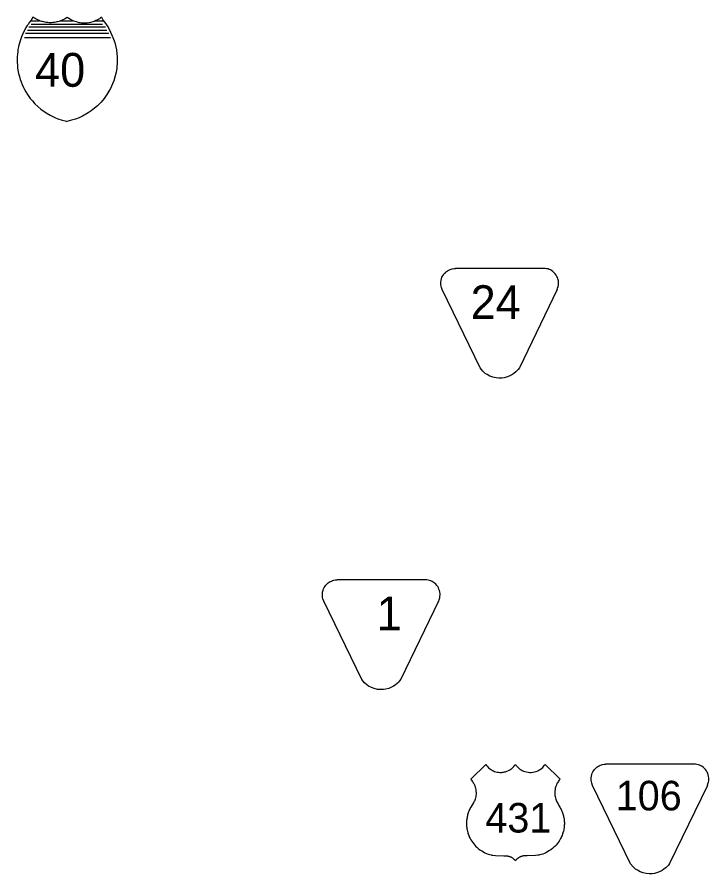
# Model space of a CAD drawing. Extents: x 1612280 to 1883141, y 560852 to 780851.
# Drawn here: x 1725085 to 1733742, y 657092 to 667806 of the extents above; entities that cross this region are included whole.
import ezdxf

# ---------------------------------------------------------------- set-up
doc = ezdxf.new("R2010")
doc.units = 0
for name, color, linetype in [('DESIGN - ROW - Easement Linework and Patterning', 7, 'Continuous'), ('SURVEY - DRAINAGE - Bridge Deck with Text', 7, 'Continuous'), ('SURVEY - DRAINAGE - Bridge Hydraulic Data with Text', 7, 'Continuous')]:
    doc.layers.add(name, color=color, linetype=linetype)

msp = doc.modelspace()

# ---------------------------------------------------------------- linework, layer by layer
at = {"layer": 'DESIGN - ROW - Easement Linework and Patterning'}
for points in [[(1730880, 663418), (1730406, 664398), (1730395, 664425), (1730391, 664443), (1730388, 664461), (1730387, 664477), (1730388, 664494), (1730390, 664511), (1730396, 664534), (1730402, 664552), (1730410, 664568), (1730420, 664584), (1730430, 664598), (1730446, 664614), (1730460, 664626), (1730473, 664635), (1730486, 664642), (1730503, 664650), (1730518, 664655), (1730531, 664659), (1730553, 664662), (1730572, 664663)], [(1730880, 663418), (1730406, 664398), (1730395, 664425), (1730391, 664443), (1730388, 664461), (1730387, 664477), (1730388, 664494), (1730390, 664511), (1730396, 664534), (1730402, 664552), (1730410, 664568), (1730420, 664584), (1730430, 664598), (1730446, 664614), (1730460, 664626), (1730473, 664635), (1730486, 664642), (1730503, 664650), (1730518, 664655), (1730531, 664659), (1730553, 664662), (1730572, 664663)], [(1731843, 664398), (1731849, 664416), (1731857, 664439), (1731860, 664456), (1731861, 664476), (1731861, 664491), (1731858, 664509), (1731853, 664532), (1731847, 664550), (1731840, 664564), (1731831, 664579), (1731820, 664595), (1731807, 664609), (1731788, 664626), (1731773, 664636), (1731759, 664644), (1731745, 664650), (1731729, 664656), (1731709, 664660), (1731695, 664662), (1731676, 664663), (1730572, 664663)], [(1731843, 664398), (1731849, 664416), (1731857, 664439), (1731860, 664456), (1731861, 664476), (1731861, 664491), (1731858, 664509), (1731853, 664532), (1731847, 664550), (1731840, 664564), (1731831, 664579), (1731820, 664595), (1731807, 664609), (1731788, 664626), (1731773, 664636), (1731759, 664644), (1731745, 664650), (1731729, 664656), (1731709, 664660), (1731695, 664662), (1731676, 664663), (1730572, 664663)], [(1731843, 664398), (1731370, 663421), (1731354, 663400), (1731340, 663384), (1731327, 663371), (1731299, 663348), (1731276, 663333), (1731252, 663320), (1731220, 663307), (1731182, 663297), (1731150, 663292), (1731115, 663291), (1731078, 663295), (1731037, 663304), (1731002, 663317), (1730966, 663336), (1730944, 663351), (1730915, 663377), (1730880, 663418)], [(1731843, 664398), (1731370, 663421), (1731354, 663400), (1731340, 663384), (1731327, 663371), (1731299, 663348), (1731276, 663333), (1731252, 663320), (1731220, 663307), (1731182, 663297), (1731150, 663292), (1731115, 663291), (1731078, 663295), (1731037, 663304), (1731002, 663317), (1730966, 663336), (1730944, 663351), (1730915, 663377), (1730880, 663418)], [(1729397, 659522), (1728923, 660503), (1728912, 660530), (1728908, 660548), (1728905, 660566), (1728905, 660581), (1728905, 660599), (1728907, 660615), (1728913, 660639), (1728920, 660656), (1728927, 660672), (1728938, 660689), (1728948, 660702), (1728963, 660718), (1728978, 660730), (1728991, 660739), (1729003, 660747), (1729020, 660754), (1729036, 660760), (1729048, 660763), (1729070, 660767), (1729089, 660768)], [(1729397, 659522), (1728923, 660503), (1728912, 660530), (1728908, 660548), (1728905, 660566), (1728905, 660581), (1728905, 660599), (1728907, 660615), (1728913, 660639), (1728920, 660656), (1728927, 660672), (1728938, 660689), (1728948, 660702), (1728963, 660718), (1728978, 660730), (1728991, 660739), (1729003, 660747), (1729020, 660754), (1729036, 660760), (1729048, 660763), (1729070, 660767), (1729089, 660768)], [(1730360, 660503), (1730366, 660520), (1730374, 660544), (1730377, 660560), (1730378, 660581), (1730378, 660596), (1730376, 660614), (1730371, 660636), (1730364, 660654), (1730357, 660669), (1730349, 660684), (1730337, 660700), (1730324, 660714), (1730306, 660730), (1730291, 660740), (1730277, 660748), (1730263, 660755), (1730246, 660760), (1730227, 660765), (1730213, 660767), (1730194, 660768), (1729089, 660768)], [(1730360, 660503), (1730366, 660520), (1730374, 660544), (1730377, 660560), (1730378, 660581), (1730378, 660596), (1730376, 660614), (1730371, 660636), (1730364, 660654), (1730357, 660669), (1730349, 660684), (1730337, 660700), (1730324, 660714), (1730306, 660730), (1730291, 660740), (1730277, 660748), (1730263, 660755), (1730246, 660760), (1730227, 660765), (1730213, 660767), (1730194, 660768), (1729089, 660768)], [(1730360, 660503), (1729887, 659525), (1729872, 659505), (1729857, 659488), (1729844, 659475), (1729816, 659452), (1729794, 659438), (1729770, 659425), (1729737, 659411), (1729699, 659401), (1729668, 659397), (1729633, 659396), (1729595, 659399), (1729555, 659408), (1729519, 659422), (1729483, 659441), (1729461, 659456), (1729432, 659481), (1729397, 659522)], [(1730360, 660503), (1729887, 659525), (1729872, 659505), (1729857, 659488), (1729844, 659475), (1729816, 659452), (1729794, 659438), (1729770, 659425), (1729737, 659411), (1729699, 659401), (1729668, 659397), (1729633, 659396), (1729595, 659399), (1729555, 659408), (1729519, 659422), (1729483, 659441), (1729461, 659456), (1729432, 659481), (1729397, 659522)], [(1732761, 657218), (1732286, 658199), (1732276, 658226), (1732271, 658244), (1732269, 658262), (1732268, 658277), (1732269, 658295), (1732271, 658312), (1732276, 658335), (1732283, 658353), (1732291, 658369), (1732301, 658385), (1732311, 658398), (1732327, 658415), (1732341, 658427), (1732354, 658436), (1732367, 658443), (1732383, 658451), (1732399, 658456), (1732412, 658460), (1732433, 658463), (1732453, 658464)], [(1732761, 657218), (1732286, 658199), (1732276, 658226), (1732271, 658244), (1732269, 658262), (1732268, 658277), (1732269, 658295), (1732271, 658312), (1732276, 658335), (1732283, 658353), (1732291, 658369), (1732301, 658385), (1732311, 658398), (1732327, 658415), (1732341, 658427), (1732354, 658436), (1732367, 658443), (1732383, 658451), (1732399, 658456), (1732412, 658460), (1732433, 658463), (1732453, 658464)], [(1733723, 658199), (1733730, 658217), (1733738, 658240), (1733740, 658256), (1733742, 658277), (1733741, 658292), (1733739, 658310), (1733734, 658332), (1733728, 658351), (1733721, 658365), (1733712, 658380), (1733700, 658396), (1733688, 658410), (1733669, 658426), (1733654, 658437), (1733640, 658444), (1733626, 658451), (1733610, 658457), (1733590, 658461), (1733576, 658463), (1733557, 658464), (1732453, 658464)], [(1733723, 658199), (1733730, 658217), (1733738, 658240), (1733740, 658256), (1733742, 658277), (1733741, 658292), (1733739, 658310), (1733734, 658332), (1733728, 658351), (1733721, 658365), (1733712, 658380), (1733700, 658396), (1733688, 658410), (1733669, 658426), (1733654, 658437), (1733640, 658444), (1733626, 658451), (1733610, 658457), (1733590, 658461), (1733576, 658463), (1733557, 658464), (1732453, 658464)], [(1733723, 658199), (1733250, 657221), (1733235, 657201), (1733221, 657185), (1733207, 657172), (1733179, 657149), (1733157, 657134), (1733133, 657121), (1733100, 657108), (1733063, 657098), (1733031, 657093), (1732996, 657092), (1732959, 657095), (1732918, 657105), (1732882, 657118), (1732847, 657137), (1732825, 657152), (1732795, 657178), (1732761, 657218)], [(1733723, 658199), (1733250, 657221), (1733235, 657201), (1733221, 657185), (1733207, 657172), (1733179, 657149), (1733157, 657134), (1733133, 657121), (1733100, 657108), (1733063, 657098), (1733031, 657093), (1732996, 657092), (1732959, 657095), (1732918, 657105), (1732882, 657118), (1732847, 657137), (1732825, 657152), (1732795, 657178), (1732761, 657218)]]:
    msp.add_lwpolyline(points, dxfattribs=at)
at = {"layer": 'SURVEY - DRAINAGE - Bridge Deck with Text'}
for points in [[(1730763, 658275), (1730950, 658461), (1730960, 658447), (1730972, 658433), (1730984, 658420), (1730995, 658411), (1731008, 658401), (1731021, 658393), (1731033, 658386), (1731047, 658379), (1731061, 658374), (1731077, 658369), (1731093, 658365), (1731109, 658362), (1731127, 658361), (1731135, 658361), (1731143, 658361), (1731151, 658361), (1731161, 658362), (1731171, 658364), (1731185, 658366), (1731197, 658369), (1731215, 658376), (1731233, 658383), (1731249, 658392), (1731263, 658401), (1731277, 658411), (1731290, 658423), (1731302, 658436), (1731313, 658450), (1731321, 658461), (1731328, 658451), (1731337, 658440), (1731345, 658431), (1731354, 658422), (1731366, 658411), (1731378, 658402), (1731391, 658393), (1731405, 658385), (1731421, 658378), (1731440, 658371), (1731461, 658366), (1731482, 658362), (1731500, 658361), (1731520, 658361), (1731540, 658363), (1731560, 658367), (1731582, 658374), (1731600, 658381), (1731615, 658389), (1731632, 658399), (1731646, 658410), (1731662, 658424), (1731672, 658435), (1731682, 658447), (1731692, 658461), (1731879, 658275)], [(1730763, 658275), (1730950, 658461), (1730960, 658447), (1730972, 658433), (1730984, 658420), (1730995, 658411), (1731008, 658401), (1731021, 658393), (1731033, 658386), (1731047, 658379), (1731061, 658374), (1731077, 658369), (1731093, 658365), (1731109, 658362), (1731127, 658361), (1731135, 658361), (1731143, 658361), (1731151, 658361), (1731161, 658362), (1731171, 658364), (1731185, 658366), (1731197, 658369), (1731215, 658376), (1731233, 658383), (1731249, 658392), (1731263, 658401), (1731277, 658411), (1731290, 658423), (1731302, 658436), (1731313, 658450), (1731321, 658461), (1731328, 658451), (1731337, 658440), (1731345, 658431), (1731354, 658422), (1731366, 658411), (1731378, 658402), (1731391, 658393), (1731405, 658385), (1731421, 658378), (1731440, 658371), (1731461, 658366), (1731482, 658362), (1731500, 658361), (1731520, 658361), (1731540, 658363), (1731560, 658367), (1731582, 658374), (1731600, 658381), (1731615, 658389), (1731632, 658399), (1731646, 658410), (1731662, 658424), (1731672, 658435), (1731682, 658447), (1731692, 658461), (1731879, 658275)], [(1730763, 658275), (1730772, 658264), (1730780, 658253), (1730788, 658242), (1730794, 658232), (1730801, 658220), (1730807, 658206), (1730813, 658192), (1730818, 658176), (1730822, 658162), (1730825, 658146), (1730827, 658128), (1730828, 658106), (1730828, 658090), (1730826, 658074), (1730824, 658060), (1730821, 658042), (1730817, 658028), (1730812, 658015), (1730807, 658003), (1730802, 657992), (1730795, 657979), (1730787, 657966), (1730777, 657948), (1730764, 657927), (1730760, 657921), (1730754, 657910), (1730748, 657897), (1730744, 657888), (1730739, 657877), (1730735, 657866), (1730731, 657855), (1730727, 657844), (1730723, 657831), (1730720, 657818), (1730717, 657806), (1730715, 657794), (1730713, 657782), (1730711, 657770), (1730710, 657758), (1730709, 657747), (1730709, 657736), (1730709, 657725), (1730709, 657712), (1730709, 657701), (1730710, 657686), (1730712, 657671), (1730714, 657656), (1730717, 657641), (1730721, 657625), (1730726, 657606), (1730731, 657591), (1730737, 657573), (1730743, 657560), (1730748, 657548), (1730755, 657534), (1730765, 657516), (1730774, 657501), (1730786, 657484), (1730799, 657467), (1730813, 657451), (1730827, 657436), (1730839, 657424), (1730856, 657409), (1730876, 657394), (1730900, 657378), (1730921, 657366), (1730940, 657356), (1730958, 657348), (1730979, 657340), (1730998, 657333), (1731018, 657328), (1731027, 657326), (1731040, 657324), (1731070, 657321), (1731176, 657318), (1731223, 657316), (1731228, 657315), (1731233, 657314), (1731238, 657313), (1731243, 657311), (1731248, 657310), (1731252, 657308), (1731258, 657306), (1731262, 657304), (1731267, 657301), (1731271, 657299), (1731275, 657297), (1731284, 657292), (1731293, 657285), (1731301, 657277), (1731309, 657270), (1731315, 657263), (1731321, 657254)], [(1730763, 658275), (1730772, 658264), (1730780, 658253), (1730788, 658242), (1730794, 658232), (1730801, 658220), (1730807, 658206), (1730813, 658192), (1730818, 658176), (1730822, 658162), (1730825, 658146), (1730827, 658128), (1730828, 658106), (1730828, 658090), (1730826, 658074), (1730824, 658060), (1730821, 658042), (1730817, 658028), (1730812, 658015), (1730807, 658003), (1730802, 657992), (1730795, 657979), (1730787, 657966), (1730777, 657948), (1730764, 657927), (1730760, 657921), (1730754, 657910), (1730748, 657897), (1730744, 657888), (1730739, 657877), (1730735, 657866), (1730731, 657855), (1730727, 657844), (1730723, 657831), (1730720, 657818), (1730717, 657806), (1730715, 657794), (1730713, 657782), (1730711, 657770), (1730710, 657758), (1730709, 657747), (1730709, 657736), (1730709, 657725), (1730709, 657712), (1730709, 657701), (1730710, 657686), (1730712, 657671), (1730714, 657656), (1730717, 657641), (1730721, 657625), (1730726, 657606), (1730731, 657591), (1730737, 657573), (1730743, 657560), (1730748, 657548), (1730755, 657534), (1730765, 657516), (1730774, 657501), (1730786, 657484), (1730799, 657467), (1730813, 657451), (1730827, 657436), (1730839, 657424), (1730856, 657409), (1730876, 657394), (1730900, 657378), (1730921, 657366), (1730940, 657356), (1730958, 657348), (1730979, 657340), (1730998, 657333), (1731018, 657328), (1731027, 657326), (1731040, 657324), (1731070, 657321), (1731176, 657318), (1731223, 657316), (1731228, 657315), (1731233, 657314), (1731238, 657313), (1731243, 657311), (1731248, 657310), (1731252, 657308), (1731258, 657306), (1731262, 657304), (1731267, 657301), (1731271, 657299), (1731275, 657297), (1731284, 657292), (1731293, 657285), (1731301, 657277), (1731309, 657270), (1731315, 657263), (1731321, 657254)], [(1731879, 658275), (1731870, 658264), (1731862, 658253), (1731854, 658242), (1731848, 658232), (1731841, 658220), (1731835, 658206), (1731829, 658192), (1731824, 658176), (1731820, 658162), (1731817, 658146), (1731815, 658128), (1731813, 658106), (1731814, 658090), (1731815, 658074), (1731817, 658060), (1731821, 658042), (1731825, 658028), (1731830, 658015), (1731835, 658003), (1731839, 657992), (1731847, 657979), (1731854, 657966), (1731865, 657948), (1731878, 657927), (1731881, 657921), (1731887, 657910), (1731894, 657897), (1731898, 657888), (1731903, 657877), (1731907, 657866), (1731911, 657855), (1731915, 657844), (1731918, 657831), (1731922, 657818), (1731924, 657806), (1731927, 657794), (1731929, 657783), (1731930, 657770), (1731932, 657758), (1731932, 657747), (1731933, 657736), (1731933, 657725), (1731933, 657712), (1731932, 657701), (1731931, 657686), (1731930, 657671), (1731928, 657656), (1731925, 657641), (1731921, 657625), (1731916, 657606), (1731911, 657591), (1731905, 657573), (1731899, 657560), (1731894, 657548), (1731886, 657534), (1731877, 657516), (1731868, 657501), (1731855, 657484), (1731843, 657467), (1731829, 657451), (1731815, 657436), (1731802, 657424), (1731785, 657409), (1731766, 657394), (1731741, 657378), (1731721, 657366), (1731702, 657356), (1731684, 657348), (1731663, 657340), (1731644, 657333), (1731624, 657328), (1731614, 657326), (1731602, 657324), (1731572, 657321), (1731466, 657318), (1731418, 657316), (1731414, 657315), (1731409, 657314), (1731404, 657313), (1731399, 657311), (1731394, 657310), (1731389, 657308), (1731384, 657306), (1731380, 657304), (1731375, 657301), (1731371, 657299), (1731367, 657297), (1731358, 657292), (1731349, 657285), (1731340, 657277), (1731333, 657270), (1731326, 657263), (1731321, 657254)], [(1731879, 658275), (1731870, 658264), (1731862, 658253), (1731854, 658242), (1731848, 658232), (1731841, 658220), (1731835, 658206), (1731829, 658192), (1731824, 658176), (1731820, 658162), (1731817, 658146), (1731815, 658128), (1731813, 658106), (1731814, 658090), (1731815, 658074), (1731817, 658060), (1731821, 658042), (1731825, 658028), (1731830, 658015), (1731835, 658003), (1731839, 657992), (1731847, 657979), (1731854, 657966), (1731865, 657948), (1731878, 657927), (1731881, 657921), (1731887, 657910), (1731894, 657897), (1731898, 657888), (1731903, 657877), (1731907, 657866), (1731911, 657855), (1731915, 657844), (1731918, 657831), (1731922, 657818), (1731924, 657806), (1731927, 657794), (1731929, 657783), (1731930, 657770), (1731932, 657758), (1731932, 657747), (1731933, 657736), (1731933, 657725), (1731933, 657712), (1731932, 657701), (1731931, 657686), (1731930, 657671), (1731928, 657656), (1731925, 657641), (1731921, 657625), (1731916, 657606), (1731911, 657591), (1731905, 657573), (1731899, 657560), (1731894, 657548), (1731886, 657534), (1731877, 657516), (1731868, 657501), (1731855, 657484), (1731843, 657467), (1731829, 657451), (1731815, 657436), (1731802, 657424), (1731785, 657409), (1731766, 657394), (1731741, 657378), (1731721, 657366), (1731702, 657356), (1731684, 657348), (1731663, 657340), (1731644, 657333), (1731624, 657328), (1731614, 657326), (1731602, 657324), (1731572, 657321), (1731466, 657318), (1731418, 657316), (1731414, 657315), (1731409, 657314), (1731404, 657313), (1731399, 657311), (1731394, 657310), (1731389, 657308), (1731384, 657306), (1731380, 657304), (1731375, 657301), (1731371, 657299), (1731367, 657297), (1731358, 657292), (1731349, 657285), (1731340, 657277), (1731333, 657270), (1731326, 657263), (1731321, 657254)]]:
    msp.add_lwpolyline(points, dxfattribs=at)
at = {"layer": 'SURVEY - DRAINAGE - Bridge Hydraulic Data with Text'}
for p, q in [((1725233, 667683), (1726189, 667683)), ((1725233, 667683), (1726189, 667683)), ((1725256, 667760), (1725363, 667760)), ((1725256, 667760), (1725363, 667760)), ((1725260, 667717), (1726155, 667717)), ((1725260, 667717), (1726155, 667717)), ((1725632, 667760), (1725780, 667760)), ((1725632, 667760), (1725780, 667760)), ((1726065, 667760), (1726165, 667760)), ((1726065, 667760), (1726165, 667760)), ((1725188, 667604), (1726233, 667604)), ((1725188, 667604), (1726233, 667604)), ((1725216, 667644), (1726208, 667644)), ((1725216, 667644), (1726208, 667644)), ((1725176, 667553), (1726254, 667553)), ((1725176, 667553), (1726254, 667553))]:
    msp.add_line(p, q, dxfattribs=at)
for points in [[(1725283, 667806), (1725260, 667767), (1725241, 667742), (1725222, 667715), (1725211, 667699), (1725196, 667674), (1725180, 667646), (1725162, 667611), (1725151, 667587), (1725139, 667559), (1725122, 667508), (1725114, 667481), (1725107, 667457), (1725102, 667433), (1725096, 667400), (1725092, 667373), (1725088, 667341), (1725086, 667308), (1725085, 667269), (1725086, 667240), (1725088, 667210), (1725091, 667173), (1725096, 667142), (1725104, 667102), (1725113, 667064), (1725125, 667025), (1725135, 666996), (1725148, 666963), (1725165, 666926), (1725178, 666900), (1725195, 666871), (1725214, 666840), (1725250, 666790), (1725277, 666757), (1725308, 666723), (1725344, 666688), (1725381, 666656), (1725449, 666608), (1725500, 666578), (1725559, 666550), (1725595, 666535), (1725649, 666517), (1725686, 666507), (1725708, 666502)], [(1725283, 667806), (1725260, 667767), (1725241, 667742), (1725222, 667715), (1725211, 667699), (1725196, 667674), (1725180, 667646), (1725162, 667611), (1725151, 667587), (1725139, 667559), (1725122, 667508), (1725114, 667481), (1725107, 667457), (1725102, 667433), (1725096, 667400), (1725092, 667373), (1725088, 667341), (1725086, 667308), (1725085, 667269), (1725086, 667240), (1725088, 667210), (1725091, 667173), (1725096, 667142), (1725104, 667102), (1725113, 667064), (1725125, 667025), (1725135, 666996), (1725148, 666963), (1725165, 666926), (1725178, 666900), (1725195, 666871), (1725214, 666840), (1725250, 666790), (1725277, 666757), (1725308, 666723), (1725344, 666688), (1725381, 666656), (1725449, 666608), (1725500, 666578), (1725559, 666550), (1725595, 666535), (1725649, 666517), (1725686, 666507), (1725708, 666502)], [(1726141, 667804), (1726129, 667795), (1726114, 667785), (1726099, 667776), (1726084, 667768), (1726071, 667762), (1726049, 667753), (1726031, 667746), (1726003, 667739), (1725987, 667736), (1725963, 667732), (1725950, 667731), (1725934, 667730), (1725914, 667730), (1725905, 667731), (1725891, 667732), (1725874, 667734), (1725861, 667736), (1725841, 667741), (1725813, 667749), (1725795, 667756), (1725780, 667762), (1725755, 667775), (1725731, 667789), (1725712, 667803), (1725697, 667793), (1725678, 667782), (1725657, 667771), (1725642, 667764), (1725627, 667758), (1725611, 667753), (1725592, 667747), (1725580, 667745), (1725569, 667742), (1725550, 667739), (1725531, 667737), (1725517, 667736), (1725503, 667736), (1725485, 667736), (1725468, 667737), (1725449, 667739), (1725436, 667741), (1725417, 667745), (1725401, 667749), (1725390, 667752), (1725375, 667757), (1725363, 667762), (1725352, 667766), (1725335, 667774), (1725323, 667781), (1725311, 667787), (1725296, 667797), (1725283, 667806)], [(1726141, 667804), (1726129, 667795), (1726114, 667785), (1726099, 667776), (1726084, 667768), (1726071, 667762), (1726049, 667753), (1726031, 667746), (1726003, 667739), (1725987, 667736), (1725963, 667732), (1725950, 667731), (1725934, 667730), (1725914, 667730), (1725905, 667731), (1725891, 667732), (1725874, 667734), (1725861, 667736), (1725841, 667741), (1725813, 667749), (1725795, 667756), (1725780, 667762), (1725755, 667775), (1725731, 667789), (1725712, 667803), (1725697, 667793), (1725678, 667782), (1725657, 667771), (1725642, 667764), (1725627, 667758), (1725611, 667753), (1725592, 667747), (1725580, 667745), (1725569, 667742), (1725550, 667739), (1725531, 667737), (1725517, 667736), (1725503, 667736), (1725485, 667736), (1725468, 667737), (1725449, 667739), (1725436, 667741), (1725417, 667745), (1725401, 667749), (1725390, 667752), (1725375, 667757), (1725363, 667762), (1725352, 667766), (1725335, 667774), (1725323, 667781), (1725311, 667787), (1725296, 667797), (1725283, 667806)], [(1726141, 667804), (1726161, 667763), (1726194, 667720), (1726227, 667671), (1726255, 667618), (1726272, 667582), (1726293, 667531), (1726307, 667487), (1726316, 667452), (1726328, 667396), (1726334, 667351), (1726337, 667303), (1726338, 667251), (1726331, 667165), (1726323, 667117), (1726313, 667071), (1726294, 667010), (1726279, 666970), (1726254, 666915), (1726233, 666878), (1726209, 666838), (1726173, 666788), (1726135, 666743), (1726089, 666696), (1726055, 666666), (1726012, 666633), (1725975, 666608), (1725902, 666567), (1725860, 666548), (1725816, 666531), (1725767, 666516), (1725708, 666502)], [(1726141, 667804), (1726161, 667763), (1726194, 667720), (1726227, 667671), (1726255, 667618), (1726272, 667582), (1726293, 667531), (1726307, 667487), (1726316, 667452), (1726328, 667396), (1726334, 667351), (1726337, 667303), (1726338, 667251), (1726331, 667165), (1726323, 667117), (1726313, 667071), (1726294, 667010), (1726279, 666970), (1726254, 666915), (1726233, 666878), (1726209, 666838), (1726173, 666788), (1726135, 666743), (1726089, 666696), (1726055, 666666), (1726012, 666633), (1725975, 666608), (1725902, 666567), (1725860, 666548), (1725816, 666531), (1725767, 666516), (1725708, 666502)]]:
    msp.add_lwpolyline(points, dxfattribs=at)

# ---------------------------------------------------------------- texts
at = {"layer": 'DESIGN - ROW - Easement Linework and Patterning'}
for s, height, p in [('24', 422.4, (1730760, 664030)), ('24', 422.4, (1730760, 664030)), ('1', 422, (1729584, 660138)), ('1', 422, (1729584, 660138)), ('106', 369.6, (1732577, 657886)), ('106', 369.6, (1732577, 657886))]:
    msp.add_text(s, height=height, rotation=0.0012, dxfattribs=at).set_placement(p)
at = {"layer": 'SURVEY - DRAINAGE - Bridge Deck with Text'}
msp.add_text('431', height=369.6, rotation=0.0013, dxfattribs=at).set_placement((1730945, 657609))
msp.add_text('431', height=369.6, rotation=0.0013, dxfattribs=at).set_placement((1730945, 657609))
at = {"layer": 'SURVEY - DRAINAGE - Bridge Hydraulic Data with Text'}
msp.add_text('40', height=422.4, rotation=0.0013, dxfattribs=at).set_placement((1725309, 666935))
msp.add_text('40', height=422.4, rotation=0.0013, dxfattribs=at).set_placement((1725309, 666935))

doc.saveas('drawing.dxf')
